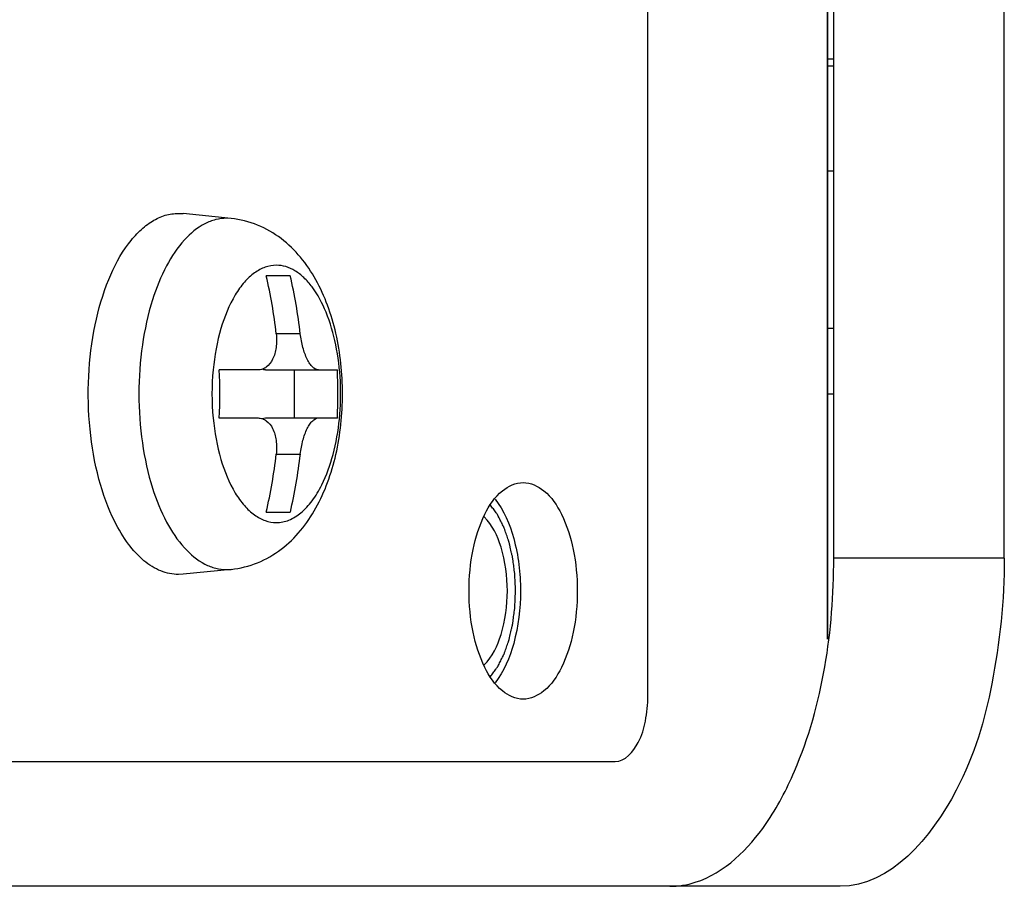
# Model space of a CAD drawing. Header units: millimetres. Extents: x -491 to 2059, y -393 to 795.
# Tile 316 of 323: x 1642.8 to 1648.8, y 185.34 to 190.62. Entities that reach past the tile are written whole.
import ezdxf

# ---------------------------------------------------------------- set-up
doc = ezdxf.new("R2010")
doc.units = ezdxf.units.MM
doc.header["$LTSCALE"] = 462.55
doc.layers.get('0').update_dxf_attribs({"linetype": 'CONTINUOUS'})
for name, color, linetype in [('_0219_COVER_TOP_PBL89', 7, 'CONTINUOUS'), ('A1002801_SA_CARD_IO_ABL112', 7, 'CONTINUOUS'), ('E1010201_ARM_IO_BOARD_ABL113', 7, 'CONTINUOUS'), ('M1003901_PLATE1_PBL207', 7, 'CONTINUOUS'), ('M1004001_PLATE2_PBL195', 7, 'CONTINUOUS'), ('M2000601_PBL198', 7, 'CONTINUOUS'), ('M2000701_PBL199', 7, 'CONTINUOUS'), ('P9140101_MACHINE_SCREW_PBL197', 7, 'CONTINUOUS'), ('S61A997A01_SA_PWB________PBL210', 7, 'CONTINUOUS'), ('오른쪽_7_VBL87', 7, 'CONTINUOUS')]:
    doc.layers.add(name, color=color, linetype=linetype)

# ---------------------------------------------------------------- blocks, each defined once
blk = doc.blocks.new('_0219_COVER_TOP_PBL89', base_point=(2975.915, 1474.682))
at = {"layer": '_0219_COVER_TOP_PBL89', "color": 7}
for p, q in [((3171.479, 1449.682), (3171.479, 1469.682)), ((3174.077, 1449.682), (3174.077, 1469.682)), ((3171.577, 1444.682), (3146.577, 1444.682))]:
    blk.add_line(p, q, dxfattribs=at)
at = {"layer": '_0219_COVER_TOP_PBL89', "color": 2}
blk.add_line((3174.077, 1449.682), (3171.479, 1449.682), dxfattribs=at)
at = {"layer": '_0219_COVER_TOP_PBL89', "color": 7}
for points, knots in [([(3170.448, 1445.637), (3170.62, 1445.886), (3171.271, 1447.139), (3171.479, 1448.582), (3171.479, 1449.682)], [0, 0, 0, 0, 0.215527, 1, 1, 1, 1]), ([(3174.077, 1449.682), (3174.077, 1449.041), (3173.947, 1447.812), (3173.427, 1445.975), (3172.342, 1444.682), (3171.577, 1444.682)], [0, 0, 0, 0, 0.324374, 0.612789, 1, 1, 1, 1]), ([(3168.979, 1444.682), (3169.111, 1444.682), (3169.713, 1444.782), (3170.184, 1445.253), (3170.448, 1445.637)], [0, 0, 0, 0, 0.220154, 1, 1, 1, 1])]:
    blk.add_open_spline(points, degree=3, knots=knots, dxfattribs=at)
blk = doc.blocks.new('S61A997A01_SA_PWB________PBL210', base_point=(3171.43, 1456.382))
at = {"layer": 'S61A997A01_SA_PWB________PBL210', "color": 7}
for p, q in [((3171.381, 1457.182), (3171.479, 1457.182)), ((3171.381, 1455.582), (3171.479, 1455.582))]:
    blk.add_line(p, q, dxfattribs=at)
blk = doc.blocks.new('E1010201_ARM_IO_BOARD_ABL113', base_point=(3161.988, 1460.582))
at = {"layer": 'S61A997A01_SA_PWB________PBL210'}
blk.add_blockref('S61A997A01_SA_PWB________PBL210', (3171.43, 1456.382), dxfattribs=at)
blk = doc.blocks.new('M1004001_PLATE2_PBL195', base_point=(3159.23, 1459.682))
at = {"layer": 'M1004001_PLATE2_PBL195', "color": 7}
for p, q in [((3168.647, 1447.582), (3168.647, 1471.782)), ((3171.479, 1457.282), (3171.381, 1457.282)), ((3147.481, 1446.582), (3168.147, 1446.582))]:
    blk.add_line(p, q, dxfattribs=at)
for points, knots in [([(3165.922, 1449.182), (3165.922, 1449.394), (3165.959, 1449.795), (3166.125, 1450.322), (3166.375, 1450.709), (3166.634, 1450.832), (3166.747, 1450.832)], [0, 0, 0, 0, 0.319633, 0.603858, 0.828866, 1, 1, 1, 1]), ([(3166.747, 1450.832), (3166.86, 1450.832), (3167.119, 1450.709), (3167.369, 1450.322), (3167.535, 1449.795), (3167.572, 1449.394), (3167.572, 1449.182)], [0, 0, 0, 0, 0.171134, 0.396142, 0.680367, 1, 1, 1, 1]), ([(3166.318, 1450.581), (3166.456, 1450.409), (3166.649, 1449.941), (3166.706, 1449.451), (3166.706, 1449.182)], [0, 0, 0, 0, 0.451299, 1, 1, 1, 1]), ([(3166.747, 1447.532), (3166.634, 1447.532), (3166.375, 1447.656), (3166.125, 1448.043), (3165.959, 1448.57), (3165.922, 1448.971), (3165.922, 1449.182)], [0, 0, 0, 0, 0.171134, 0.396142, 0.680367, 1, 1, 1, 1]), ([(3166.706, 1449.182), (3166.706, 1448.914), (3166.649, 1448.424), (3166.456, 1447.956), (3166.318, 1447.783)], [0, 0, 0, 0, 0.548701, 1, 1, 1, 1]), ([(3167.572, 1449.182), (3167.572, 1448.971), (3167.535, 1448.57), (3167.369, 1448.043), (3167.119, 1447.656), (3166.86, 1447.532), (3166.747, 1447.532)], [0, 0, 0, 0, 0.319633, 0.603858, 0.828866, 1, 1, 1, 1]), ([(3168.147, 1446.582), (3168.3, 1446.582), (3168.517, 1446.841), (3168.621, 1447.208), (3168.647, 1447.454), (3168.647, 1447.582)], [0, 0, 0, 0, 0.387211, 0.675626, 1, 1, 1, 1])]:
    blk.add_open_spline(points, degree=3, knots=knots, dxfattribs=at)
blk = doc.blocks.new('P9140101_MACHINE_SCREW_PBL197', base_point=(3162.059, 1452.182))
at = {"layer": 'P9140101_MACHINE_SCREW_PBL197', "color": 7}
for p, q in [((3161.497, 1454.932), (3161.566, 1454.929)), ((3162.298, 1454.855), (3161.566, 1454.929)), ((3163.2, 1453.982), (3162.833, 1453.982)), ((3162.71, 1452.549), (3162.117, 1452.549)), ((3162.821, 1452.549), (3163.917, 1452.549)), ((3163.263, 1451.816), (3163.263, 1452.549)), ((3162.117, 1451.816), (3162.71, 1451.816)), ((3162.821, 1451.816), (3163.917, 1451.816)), ((3162.833, 1450.382), (3163.2, 1450.382)), ((3162.298, 1449.51), (3161.566, 1449.436)), ((3161.566, 1449.436), (3161.497, 1449.432))]:
    blk.add_line(p, q, dxfattribs=at)
at = {"layer": 'P9140101_MACHINE_SCREW_PBL197', "color": 2}
for p, q in [((3162.298, 1454.855), (3162.231, 1454.858)), ((3163.352, 1453.099), (3162.985, 1453.099)), ((3162.985, 1451.266), (3163.352, 1451.266)), ((3162.231, 1449.507), (3162.298, 1449.51))]:
    blk.add_line(p, q, dxfattribs=at)
at = {"layer": 'P9140101_MACHINE_SCREW_PBL197', "color": 7}
for centre, radius, start, end in [((3155.094, 1452.197), 7.943, 6.5205, 12.9896), ((3155.436, 1452.193), 7.967, 6.5306, 12.9795), ((3154.313, 1452.182), 7.813, 357.3094, 2.6895), ((3156.108, 1452.182), 7.817, 357.311, 2.6879), ((3155.07, 1452.172), 7.967, 347.0205, 353.4694), ((3155.461, 1452.168), 7.943, 347.0104, 353.4795)]:
    blk.add_arc(centre, radius, start, end, dxfattribs=at)
at = {"layer": 'P9140101_MACHINE_SCREW_PBL197', "color": 2}
blk.add_arc((3165.893, 1452.182), 3.887, 174.5824, 185.4175, dxfattribs=at)
at = {"layer": 'P9140101_MACHINE_SCREW_PBL197', "color": 7}
for points, knots in [([(3161.497, 1449.432), (3161.406, 1449.432), (3161.213, 1449.473), (3160.949, 1449.641), (3160.712, 1449.903), (3160.466, 1450.318), (3160.257, 1450.907), (3160.128, 1451.655), (3160.109, 1452.447), (3160.202, 1453.217), (3160.4, 1453.902), (3160.651, 1454.383), (3160.897, 1454.668), (3161.087, 1454.818), (3161.288, 1454.911), (3161.429, 1454.932), (3161.497, 1454.932)], [0, 0, 0, 0, 0.041125, 0.086504, 0.138845, 0.199082, 0.303068, 0.419173, 0.54045, 0.659119, 0.76781, 0.860911, 0.900921, 0.936778, 0.969325, 1, 1, 1, 1]), ([(3162.298, 1449.51), (3162.436, 1449.524), (3162.709, 1449.593), (3163.07, 1449.803), (3163.367, 1450.094), (3163.602, 1450.443), (3163.779, 1450.835), (3163.947, 1451.413), (3164.027, 1452.183), (3163.947, 1452.952), (3163.779, 1453.53), (3163.601, 1453.922), (3163.367, 1454.271), (3163.07, 1454.562), (3162.709, 1454.772), (3162.436, 1454.841), (3162.298, 1454.855)], [0, 0, 0, 0, 0.060274, 0.119991, 0.179367, 0.239407, 0.301293, 0.365659, 0.500027, 0.63439, 0.69875, 0.760629, 0.820662, 0.880025, 0.939727, 1, 1, 1, 1]), ([(3162.985, 1453.099), (3162.993, 1453.03), (3162.993, 1452.896), (3162.946, 1452.716), (3162.862, 1452.602), (3162.776, 1452.556), (3162.732, 1452.549), (3162.71, 1452.549)], [0, 0, 0, 0, 0.307671, 0.580907, 0.805629, 0.904357, 1, 1, 1, 1]), ([(3163.627, 1452.549), (3163.595, 1452.549), (3163.544, 1452.582), (3163.495, 1452.644), (3163.438, 1452.742), (3163.385, 1452.895), (3163.36, 1453.028), (3163.352, 1453.099)], [0, 0, 0, 0, 0.147772, 0.250412, 0.373374, 0.668934, 1, 1, 1, 1]), ([(3162.71, 1451.816), (3162.732, 1451.816), (3162.776, 1451.809), (3162.862, 1451.763), (3162.946, 1451.649), (3162.993, 1451.469), (3162.993, 1451.335), (3162.985, 1451.266)], [0, 0, 0, 0, 0.095638, 0.19436, 0.419095, 0.692336, 1, 1, 1, 1]), ([(3163.352, 1451.266), (3163.36, 1451.337), (3163.385, 1451.47), (3163.438, 1451.623), (3163.495, 1451.721), (3163.544, 1451.783), (3163.595, 1451.816), (3163.627, 1451.816)], [0, 0, 0, 0, 0.331071, 0.626639, 0.749608, 0.852248, 1, 1, 1, 1])]:
    blk.add_open_spline(points, degree=3, knots=knots, dxfattribs=at)
at = {"layer": 'P9140101_MACHINE_SCREW_PBL197', "color": 2}
for points, knots in [([(3162.231, 1454.858), (3162.174, 1454.858), (3162.059, 1454.843), (3161.826, 1454.753), (3161.552, 1454.521), (3161.287, 1454.118), (3161.158, 1453.795), (3161.101, 1453.617)], [0, 0, 0, 0, 0.094897, 0.194076, 0.417375, 0.686041, 1, 1, 1, 1]), ([(3162.987, 1454.142), (3162.93, 1454.142), (3162.81, 1454.12), (3162.643, 1454.028), (3162.489, 1453.882), (3162.295, 1453.608), (3162.116, 1453.158), (3162.044, 1452.762), (3162.024, 1452.549)], [0, 0, 0, 0, 0.085447, 0.17791, 0.282302, 0.400914, 0.679385, 1, 1, 1, 1]), ([(3162.987, 1450.223), (3163.052, 1450.223), (3163.189, 1450.251), (3163.377, 1450.371), (3163.546, 1450.558), (3163.721, 1450.854), (3163.87, 1451.274), (3163.962, 1451.807), (3163.976, 1452.371), (3163.909, 1452.92), (3163.769, 1453.408), (3163.59, 1453.751), (3163.414, 1453.953), (3163.279, 1454.06), (3163.135, 1454.127), (3163.035, 1454.142), (3162.987, 1454.142)], [0, 0, 0, 0, 0.041124, 0.086504, 0.138846, 0.199083, 0.303069, 0.419175, 0.540451, 0.659119, 0.76781, 0.860911, 0.900921, 0.936778, 0.969325, 1, 1, 1, 1]), ([(3161.101, 1453.617), (3161.03, 1453.393), (3160.926, 1452.917), (3160.876, 1452.182), (3160.926, 1451.448), (3161.03, 1450.971), (3161.101, 1450.747)], [0, 0, 0, 0, 0.242437, 0.5, 0.757563, 1, 1, 1, 1]), ([(3162.024, 1451.815), (3162.044, 1451.603), (3162.116, 1451.207), (3162.295, 1450.757), (3162.489, 1450.483), (3162.643, 1450.337), (3162.81, 1450.244), (3162.93, 1450.223), (3162.987, 1450.223)], [0, 0, 0, 0, 0.320615, 0.599085, 0.717697, 0.82209, 0.914552, 1, 1, 1, 1]), ([(3161.101, 1450.747), (3161.158, 1450.57), (3161.287, 1450.247), (3161.552, 1449.844), (3161.826, 1449.612), (3162.059, 1449.521), (3162.174, 1449.507), (3162.231, 1449.507)], [0, 0, 0, 0, 0.313959, 0.582625, 0.805924, 0.905103, 1, 1, 1, 1])]:
    blk.add_open_spline(points, degree=3, knots=knots, dxfattribs=at)
at = {"layer": 'P9140101_MACHINE_SCREW_PBL197', "color": 7}
for points in [[(3162.821, 1452.549), (3162.806, 1452.549), (3162.789, 1452.552), (3162.775, 1452.557)], [(3162.774, 1451.808), (3162.789, 1451.813), (3162.805, 1451.816), (3162.821, 1451.816)]]:
    blk.add_open_spline(points, degree=3, dxfattribs=at)
blk = doc.blocks.new('M1003901_PLATE1_PBL207', base_point=(3171.43, 1452.682))
at = {"layer": 'M1003901_PLATE1_PBL207', "color": 7}
for p, q in [((3171.381, 1453.182), (3171.479, 1453.182)), ((3171.381, 1452.182), (3171.479, 1452.182))]:
    blk.add_line(p, q, dxfattribs=at)
blk = doc.blocks.new('A1002801_SA_CARD_IO_ABL112', base_point=(3159.23, 1459.682))
at = {"layer": 'E1010201_ARM_IO_BOARD_ABL113'}
blk.add_blockref('E1010201_ARM_IO_BOARD_ABL113', (3161.988, 1460.582), dxfattribs=at)
at = {"layer": 'M1003901_PLATE1_PBL207'}
blk.add_blockref('M1003901_PLATE1_PBL207', (3171.43, 1452.682), dxfattribs=at)
at = {"layer": 'M1004001_PLATE2_PBL195'}
blk.add_blockref('M1004001_PLATE2_PBL195', (3159.23, 1459.682), dxfattribs=at)
at = {"layer": 'P9140101_MACHINE_SCREW_PBL197'}
blk.add_blockref('P9140101_MACHINE_SCREW_PBL197', (3162.059, 1452.182), dxfattribs=at)
blk = doc.blocks.new('M2000601_PBL198', base_point=(3171.381, 1459.682))
at = {"layer": 'M2000601_PBL198', "color": 134}
blk.add_line((3171.381, 1470.919), (3171.381, 1448.446), dxfattribs=at)
blk = doc.blocks.new('M2000701_PBL199', base_point=(3157.734, 1459.682))
at = {"layer": 'M2000701_PBL199', "color": 7}
blk.add_line((3171.381, 1448.446), (3171.381, 1470.919), dxfattribs=at)
at = {"layer": 'M2000701_PBL199', "color": 134}
for points, knots in [([(3166.631, 1449.182), (3166.63, 1449.215), (3166.627, 1449.264), (3166.625, 1449.329), (3166.623, 1449.37), (3166.621, 1449.402), (3166.62, 1449.423), (3166.62, 1449.439), (3166.618, 1449.455), (3166.614, 1449.482), (3166.609, 1449.522), (3166.603, 1449.569), (3166.596, 1449.617), (3166.591, 1449.656), (3166.587, 1449.684), (3166.585, 1449.699), (3166.581, 1449.714), (3166.577, 1449.733), (3166.57, 1449.763), (3166.561, 1449.801), (3166.552, 1449.839), (3166.545, 1449.869), (3166.54, 1449.892), (3166.535, 1449.911), (3166.532, 1449.926), (3166.529, 1449.937), (3166.526, 1449.947), (3166.521, 1449.96), (3166.513, 1449.984), (3166.496, 1450.03), (3166.48, 1450.077), (3166.466, 1450.117), (3166.46, 1450.134), (3166.456, 1450.146), (3166.453, 1450.152), (3166.45, 1450.158), (3166.447, 1450.165), (3166.438, 1450.182), (3166.425, 1450.208), (3166.407, 1450.243), (3166.39, 1450.277), (3166.377, 1450.303), (3166.368, 1450.32), (3166.365, 1450.328), (3166.362, 1450.334), (3166.359, 1450.338), (3166.352, 1450.347), (3166.344, 1450.359), (3166.33, 1450.378), (3166.313, 1450.401), (3166.286, 1450.439), (3166.265, 1450.468), (3166.251, 1450.487)], [0, 0, 0, 0, 0.0625, 0.09375, 0.125, 0.140625, 0.15625, 0.164062, 0.171875, 0.1875, 0.21875, 0.25, 0.28125, 0.3125, 0.328125, 0.335938, 0.34375, 0.359375, 0.375, 0.40625, 0.4375, 0.453125, 0.46875, 0.484375, 0.492188, 0.5, 0.507812, 0.515625, 0.53125, 0.5625, 0.625, 0.640625, 0.65625, 0.664062, 0.667969, 0.671875, 0.679688, 0.6875, 0.71875, 0.75, 0.78125, 0.8125, 0.820312, 0.828125, 0.832031, 0.835938, 0.84375, 0.859375, 0.875, 0.90625, 0.9375, 1, 1, 1, 1]), ([(3166.251, 1447.878), (3166.265, 1447.897), (3166.285, 1447.924), (3166.312, 1447.962), (3166.329, 1447.985), (3166.342, 1448.003), (3166.351, 1448.015), (3166.356, 1448.023), (3166.36, 1448.028), (3166.363, 1448.034), (3166.366, 1448.041), (3166.375, 1448.058), (3166.388, 1448.084), (3166.405, 1448.118), (3166.423, 1448.153), (3166.436, 1448.179), (3166.445, 1448.196), (3166.448, 1448.203), (3166.451, 1448.208), (3166.454, 1448.215), (3166.458, 1448.227), (3166.464, 1448.244), (3166.474, 1448.271), (3166.486, 1448.305), (3166.5, 1448.346), (3166.512, 1448.38), (3166.521, 1448.404), (3166.525, 1448.418), (3166.529, 1448.427), (3166.532, 1448.439), (3166.535, 1448.453), (3166.541, 1448.479), (3166.554, 1448.531), (3166.566, 1448.583), (3166.576, 1448.627), (3166.58, 1448.646), (3166.584, 1448.66), (3166.587, 1448.676), (3166.59, 1448.704), (3166.596, 1448.743), (3166.602, 1448.79), (3166.608, 1448.838), (3166.614, 1448.877), (3166.618, 1448.905), (3166.619, 1448.921), (3166.62, 1448.937), (3166.621, 1448.958), (3166.622, 1448.991), (3166.624, 1449.033), (3166.627, 1449.099), (3166.63, 1449.149), (3166.631, 1449.182)], [0, 0, 0, 0, 0.0625, 0.09375, 0.125, 0.140625, 0.15625, 0.164062, 0.167969, 0.171875, 0.179688, 0.1875, 0.21875, 0.25, 0.28125, 0.3125, 0.320312, 0.328125, 0.332031, 0.335938, 0.34375, 0.359375, 0.375, 0.40625, 0.4375, 0.46875, 0.484375, 0.492188, 0.5, 0.507812, 0.515625, 0.53125, 0.5625, 0.625, 0.640625, 0.65625, 0.664062, 0.671875, 0.6875, 0.71875, 0.75, 0.78125, 0.8125, 0.828125, 0.835938, 0.84375, 0.859375, 0.875, 0.90625, 0.9375, 1, 1, 1, 1])]:
    blk.add_open_spline(points, degree=3, knots=knots, dxfattribs=at)
at = {"layer": 'M2000701_PBL199', "color": 7}
for points, knots in [([(3166.506, 1449.182), (3166.506, 1449.406), (3166.456, 1449.806), (3166.279, 1450.187), (3166.152, 1450.309)], [0, 0, 0, 0, 0.559832, 1, 1, 1, 1]), ([(3166.152, 1448.056), (3166.279, 1448.178), (3166.456, 1448.559), (3166.506, 1448.958), (3166.506, 1449.182)], [0, 0, 0, 0, 0.440168, 1, 1, 1, 1])]:
    blk.add_open_spline(points, degree=3, knots=knots, dxfattribs=at)
blk = doc.blocks.new('오른쪽_7_VBL87', base_point=(2988.396, 1104.509))
at = {"layer": '_0219_COVER_TOP_PBL89'}
blk.add_blockref('_0219_COVER_TOP_PBL89', (2975.915, 1474.682), dxfattribs=at)
at = {"layer": 'A1002801_SA_CARD_IO_ABL112'}
blk.add_blockref('A1002801_SA_CARD_IO_ABL112', (3159.23, 1459.682), dxfattribs=at)
at = {"layer": 'M2000601_PBL198'}
blk.add_blockref('M2000601_PBL198', (3171.381, 1459.682), dxfattribs=at)
at = {"layer": 'M2000701_PBL199'}
blk.add_blockref('M2000701_PBL199', (3157.734, 1459.682), dxfattribs=at)
blk = doc.blocks.new('EEEEE')
at = {"layer": '오른쪽_7_VBL87'}
blk.add_blockref('오른쪽_7_VBL87', (2988.396, 1104.509), dxfattribs=at)

msp = doc.modelspace()

# ---------------------------------------------------------------- block references
at = {"xscale": 0.4, "yscale": 0.4, "zscale": 0.4}
msp.add_blockref('EEEEE', (379.1677, -392.5342), dxfattribs=at)

doc.saveas('drawing.dxf')
